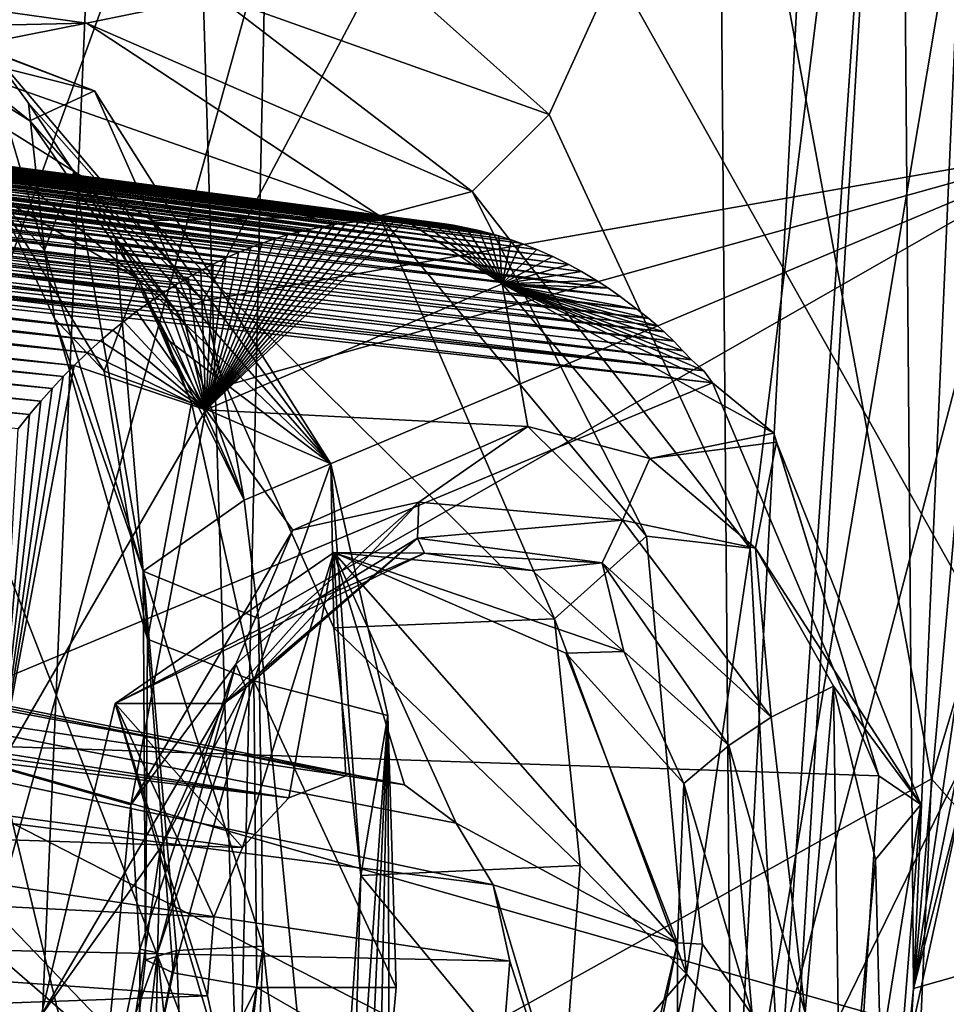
# Model space of a CAD drawing. Header units: metres. Extents: x -150 to 307, y -550 to 84.
# Tile 756 of 1056: x 236.64 to 238.59, y -20.94 to -18.86. Entities that reach past the tile are written whole.
import ezdxf

# ---------------------------------------------------------------- set-up
doc = ezdxf.new("R2010")
doc.units = ezdxf.units.M
doc.layers.add('solid_26006363', color=7, linetype='CONTINUOUS')

msp = doc.modelspace()

# ---------------------------------------------------------------- linework, layer by layer
at = {"layer": 'solid_26006363'}
for points in [[(226.778427, -17.64673, 937.837463), (229.176407, -9.081716, 939.973938), (243.263184, -22.325003, 947.232971)], [(229.176407, -9.081716, 939.973938), (244.751938, -16.872917, 948.559448), (243.263184, -22.325003, 947.232971)], [(238.494415, -17.443478, 914.624939), (238.893661, -12.406086, 914.589172), (238.523483, -20.902185, 915.09375)], [(238.893661, -12.406086, 914.589172), (239.235718, -12.895391, 915.028687), (238.523483, -20.902185, 915.09375)], [(239.235718, -12.895391, 915.028687), (239.664612, -13.191288, 915.556396), (238.523483, -20.902185, 915.09375)], [(240.501282, -13.166144, 916.543762), (240.507568, -20.3393, 917.314209), (238.523483, -20.902185, 915.09375)], [(240.077484, -13.269153, 916.049744), (240.501282, -13.166144, 916.543762), (238.523483, -20.902185, 915.09375)], [(239.664612, -13.191288, 915.556396), (240.077484, -13.269153, 916.049744), (238.523483, -20.902185, 915.09375)], [(234.093811, -19.326757, 944.574097), (236.862274, -16.922968, 946.482117), (235.26825, -13.390241, 945.670593)], [(236.872452, -13.690849, 920.05481), (237.273758, -13.498357, 920.518127), (237.103165, -21.27313, 921.180603)], [(238.561264, -20.460901, 922.813354), (237.103165, -21.27313, 921.180603), (237.273758, -13.498357, 920.518127)], [(238.828125, -19.571505, 923.026917), (238.561264, -20.460901, 922.813354), (237.273758, -13.498357, 920.518127)], [(239.205566, -18.907574, 923.409424), (238.828125, -19.571505, 923.026917), (237.273758, -13.498357, 920.518127)], [(239.281555, -18.813559, 923.491821), (239.205566, -18.907574, 923.409424), (237.273758, -13.498357, 920.518127)], [(234.983444, -15.823689, 918.048035), (236.872452, -13.690849, 920.05481), (237.103165, -21.27313, 921.180603)], [(238.090637, -15.332554, 924.04718), (236.04921, -16.328146, 921.66803), (235.961761, -21.182823, 922.150635)], [(236.356827, -21.591116, 922.672913), (238.090637, -15.332554, 924.04718), (235.961761, -21.182823, 922.150635)], [(236.356827, -21.591116, 922.672913), (238.140533, -21.423016, 924.79364), (238.090637, -15.332554, 924.04718)], [(238.434326, -15.866173, 924.523621), (238.090637, -15.332554, 924.04718), (238.140533, -21.423016, 924.79364)], [(236.193542, -18.541569, 915.43573), (236.563171, -18.907185, 915.987), (239.112671, -15.52525, 918.688904)], [(236.563171, -18.907185, 915.987), (237.028458, -19.455957, 916.699402), (239.112671, -15.52525, 918.688904)], [(238.886093, -19.128725, 918.818115), (239.112671, -15.52525, 918.688904), (237.028458, -19.455957, 916.699402)], [(239.621521, -15.789071, 926.0047), (239.034729, -16.09849, 925.295044), (238.140533, -21.423016, 924.79364)], [(238.654999, -20.371021, 925.29071), (239.621521, -15.789071, 926.0047), (238.140533, -21.423016, 924.79364)], [(234.852982, -18.929115, 918.260681), (234.983444, -15.823689, 918.048035), (237.103165, -21.27313, 921.180603)], [(239.034729, -16.09849, 925.295044), (238.434326, -15.866173, 924.523621), (238.140533, -21.423016, 924.79364)], [(240.537766, -16.318838, 948.74231), (236.862274, -16.922968, 946.482117), (238.915604, -20.570362, 947.52771)], [(234.093811, -19.326757, 944.574097), (236.555466, -24.098127, 945.817078), (236.862274, -16.922968, 946.482117)], [(236.555466, -24.098127, 945.817078), (238.915604, -20.570362, 947.52771), (236.862274, -16.922968, 946.482117)], [(237.398331, -18.743835, 913.534241), (238.494415, -17.443478, 914.624939), (237.756149, -19.063795, 913.980347)], [(238.179581, -19.976137, 914.578918), (237.756149, -19.063795, 913.980347), (238.494415, -17.443478, 914.624939)], [(237.91629, -27.037746, 915.370544), (238.494415, -17.443478, 914.624939), (238.523483, -20.902185, 915.09375)], [(238.241333, -21.122568, 914.803894), (238.494415, -17.443478, 914.624939), (237.91629, -27.037746, 915.370544)], [(238.241333, -21.122568, 914.803894), (238.179581, -19.976137, 914.578918), (238.494415, -17.443478, 914.624939)], [(222.933762, -25.20709, 934.411987), (226.778427, -17.64673, 937.837463), (239.24942, -32.170811, 943.65686)], [(226.778427, -17.64673, 937.837463), (243.263184, -22.325003, 947.232971), (239.24942, -32.170811, 943.65686)], [(236.891998, -19.410278, 915.102844), (236.592377, -19.234562, 915.547974), (236.055099, -18.693779, 914.743164)], [(236.663254, -19.07695, 914.746582), (236.891998, -19.410278, 915.102844), (236.055099, -18.693779, 914.743164)], [(236.389648, -18.856869, 914.357605), (236.663254, -19.07695, 914.746582), (236.055099, -18.693779, 914.743164)], [(236.79985, -19.014004, 914.40686), (236.389648, -18.856869, 914.357605), (236.103256, -18.750702, 913.587341)], [(236.79985, -19.014004, 914.40686), (236.103256, -18.750702, 913.587341), (236.277069, -18.882664, 913.799622)], [(237.057632, -18.814749, 913.268127), (237.398331, -18.743835, 913.534241), (237.756149, -19.063795, 913.980347)], [(236.782608, -18.872007, 913.270752), (236.086548, -19.009295, 912.484619), (236.422089, -18.820553, 912.54071)], [(236.782608, -18.872007, 913.270752), (236.422089, -18.820553, 912.54071), (237.057632, -18.814749, 913.268127)], [(236.782608, -18.872007, 913.270752), (237.057632, -18.814749, 913.268127), (237.594238, -19.22546, 913.951721)], [(237.594238, -19.22546, 913.951721), (237.057632, -18.814749, 913.268127), (237.756149, -19.063795, 913.980347)], [(236.79985, -19.014004, 914.40686), (236.663254, -19.07695, 914.746582), (236.389648, -18.856869, 914.357605)], [(236.277069, -18.882664, 913.799622), (236.086548, -19.009295, 912.484619), (236.782608, -18.872007, 913.270752)], [(236.277069, -18.882664, 913.799622), (236.782608, -18.872007, 913.270752), (237.399567, -19.277201, 914.053101)], [(236.277069, -18.882664, 913.799622), (237.399567, -19.277201, 914.053101), (236.920822, -19.28706, 914.579102)], [(236.79985, -19.014004, 914.40686), (236.277069, -18.882664, 913.799622), (236.920822, -19.28706, 914.579102)], [(237.594238, -19.22546, 913.951721), (237.399567, -19.277201, 914.053101), (236.782608, -18.872007, 913.270752)], [(236.563171, -18.907185, 915.987), (236.660507, -19.039711, 916.139709), (237.028458, -19.455957, 916.699402)], [(236.694519, -19.349518, 916.05481), (236.660507, -19.039711, 916.139709), (236.563171, -18.907185, 915.987)], [(236.694519, -19.349518, 916.05481), (236.563171, -18.907185, 915.987), (236.592377, -19.234562, 915.547974)], [(237.328415, -20.455095, 912.220825), (229.767319, -18.94462, 919.991333), (229.150009, -19.245508, 919.409485)], [(237.452042, -20.473913, 912.330994), (230.391418, -19.157742, 920.603943), (229.767319, -18.94462, 919.991333)], [(237.328415, -20.455095, 912.220825), (237.452042, -20.473913, 912.330994), (229.767319, -18.94462, 919.991333)], [(235.046951, -19.487452, 918.554504), (234.852982, -18.929115, 918.260681), (237.103165, -21.27313, 921.180603)], [(235.014023, -18.99077, 914.659302), (235.04837, -18.986954, 914.697388), (237.356277, -19.289038, 912.12561)], [(235.04837, -18.986954, 914.697388), (235.081451, -18.984573, 914.734253), (237.383133, -19.287117, 912.15387)], [(235.04837, -18.986954, 914.697388), (237.383133, -19.287117, 912.15387), (237.356277, -19.289038, 912.12561)], [(235.081451, -18.984573, 914.734253), (235.113312, -18.983479, 914.769958), (237.408356, -19.286163, 912.180481)], [(235.081451, -18.984573, 914.734253), (237.408356, -19.286163, 912.180481), (237.383133, -19.287117, 912.15387)], [(235.113312, -18.983479, 914.769958), (237.432175, -19.286018, 912.205688), (237.408356, -19.286163, 912.180481)], [(235.113312, -18.983479, 914.769958), (235.14386, -18.983524, 914.804321), (237.432175, -19.286018, 912.205688)], [(235.14386, -18.983524, 914.804321), (237.454788, -19.286552, 912.229675), (237.432175, -19.286018, 912.205688)], [(235.14386, -18.983524, 914.804321), (235.173279, -18.984581, 914.837524), (237.454788, -19.286552, 912.229675)], [(235.173279, -18.984581, 914.837524), (237.485703, -19.288345, 912.262573), (237.454788, -19.286552, 912.229675)], [(235.173279, -18.984581, 914.837524), (235.201569, -18.986532, 914.869629), (237.485703, -19.288345, 912.262573)], [(235.201569, -18.986532, 914.869629), (237.51178, -19.290815, 912.290466), (237.485703, -19.288345, 912.262573)], [(235.201569, -18.986532, 914.869629), (235.235336, -18.99007, 914.908142), (237.51178, -19.290815, 912.290466)], [(235.235336, -18.99007, 914.908142), (237.530975, -19.293194, 912.311035), (237.51178, -19.290815, 912.290466)], [(235.235336, -18.99007, 914.908142), (235.267563, -18.994682, 914.945007), (237.530975, -19.293194, 912.311035)], [(234.902359, -19.012602, 914.536804), (234.940994, -19.003416, 914.578979), (237.254929, -19.304735, 912.019958)], [(234.940994, -19.003416, 914.578979), (234.97818, -18.996206, 914.619751), (237.27916, -19.299767, 912.045105)], [(234.940994, -19.003416, 914.578979), (237.27916, -19.299767, 912.045105), (237.254929, -19.304735, 912.019958)], [(234.97818, -18.996206, 914.619751), (235.014023, -18.99077, 914.659302), (237.303619, -19.295528, 912.070557)], [(234.97818, -18.996206, 914.619751), (237.303619, -19.295528, 912.070557), (237.27916, -19.299767, 912.045105)], [(235.014023, -18.99077, 914.659302), (237.356277, -19.289038, 912.12561), (237.329285, -19.291914, 912.097351)], [(235.014023, -18.99077, 914.659302), (237.329285, -19.291914, 912.097351), (237.303619, -19.295528, 912.070557)], [(235.267563, -18.994682, 914.945007), (237.554962, -19.296844, 912.336792), (237.530975, -19.293194, 912.311035)], [(235.267563, -18.994682, 914.945007), (235.298187, -19.000196, 914.980286), (237.554962, -19.296844, 912.336792)], [(235.298187, -19.000196, 914.980286), (237.582031, -19.301872, 912.365967), (237.554962, -19.296844, 912.336792)], [(235.298187, -19.000196, 914.980286), (235.327408, -19.0065, 915.014038), (237.582031, -19.301872, 912.365967)], [(235.327408, -19.0065, 915.014038), (237.608185, -19.307665, 912.394287), (237.582031, -19.301872, 912.365967)], [(235.327408, -19.0065, 915.014038), (235.364182, -19.015913, 915.056702), (237.608185, -19.307665, 912.394287)], [(234.832443, -19.033627, 914.461182), (234.862076, -19.024017, 914.493164), (237.180283, -19.324881, 911.942993)], [(234.862076, -19.024017, 914.493164), (234.902359, -19.012602, 914.536804), (237.205551, -19.317242, 911.968933)], [(234.862076, -19.024017, 914.493164), (237.205551, -19.317242, 911.968933), (237.180283, -19.324881, 911.942993)], [(234.902359, -19.012602, 914.536804), (237.254929, -19.304735, 912.019958), (237.230072, -19.310631, 911.994263)], [(234.902359, -19.012602, 914.536804), (237.230072, -19.310631, 911.994263), (237.205551, -19.317242, 911.968933)], [(235.364182, -19.015913, 915.056702), (237.650452, -19.319016, 912.440186), (237.630478, -19.313341, 912.418457)], [(235.364182, -19.015913, 915.056702), (235.398712, -19.026289, 915.097046), (237.650452, -19.319016, 912.440186)], [(235.364182, -19.015913, 915.056702), (237.630478, -19.313341, 912.418457), (237.608185, -19.307665, 912.394287)], [(235.398712, -19.026289, 915.097046), (237.676483, -19.327259, 912.468628), (237.650452, -19.319016, 912.440186)], [(235.398712, -19.026289, 915.097046), (235.431076, -19.037411, 915.13501), (237.676483, -19.327259, 912.468628)], [(237.296982, -19.798908, 915.072449), (236.663254, -19.07695, 914.746582), (236.79985, -19.014004, 914.40686)], [(237.296982, -19.798908, 915.072449), (236.79985, -19.014004, 914.40686), (236.920822, -19.28706, 914.579102)], [(234.770706, -19.056957, 914.395081), (234.802017, -19.044565, 914.428467), (237.128204, -19.34333, 911.889771)], [(234.802017, -19.044565, 914.428467), (234.832443, -19.033627, 914.461182), (237.152161, -19.334391, 911.914185)], [(234.802017, -19.044565, 914.428467), (237.152161, -19.334391, 911.914185), (237.128204, -19.34333, 911.889771)], [(234.832443, -19.033627, 914.461182), (237.180283, -19.324881, 911.942993), (237.152161, -19.334391, 911.914185)], [(235.431076, -19.037411, 915.13501), (237.696762, -19.334372, 912.490845), (237.676483, -19.327259, 912.468628)], [(235.431076, -19.037411, 915.13501), (235.461487, -19.049129, 915.170837), (237.696762, -19.334372, 912.490845)], [(235.461487, -19.049129, 915.170837), (237.730316, -19.347506, 912.52771), (237.696762, -19.334372, 912.490845)], [(235.461487, -19.049129, 915.170837), (235.490005, -19.061291, 915.204651), (237.730316, -19.347506, 912.52771)], [(236.660507, -19.039711, 916.139709), (236.756332, -19.184772, 916.293091), (237.028458, -19.455957, 916.699402)], [(236.694519, -19.349518, 916.05481), (236.756332, -19.184772, 916.293091), (236.660507, -19.039711, 916.139709)], [(234.705673, -19.086472, 914.326111), (234.738541, -19.070913, 914.360901), (237.075729, -19.365646, 911.836487)], [(234.738541, -19.070913, 914.360901), (234.770706, -19.056957, 914.395081), (237.102402, -19.353832, 911.863525)], [(234.738541, -19.070913, 914.360901), (237.102402, -19.353832, 911.863525), (237.075729, -19.365646, 911.836487)], [(234.770706, -19.056957, 914.395081), (237.128204, -19.34333, 911.889771), (237.102402, -19.353832, 911.863525)], [(235.490005, -19.061291, 915.204651), (237.76387, -19.362413, 912.564758), (237.730316, -19.347506, 912.52771)], [(235.490005, -19.061291, 915.204651), (235.516785, -19.073771, 915.236572), (237.76387, -19.362413, 912.564758)], [(237.594238, -19.22546, 913.951721), (237.756149, -19.063795, 913.980347), (238.179581, -19.976137, 914.578918)], [(234.671982, -19.103796, 914.29071), (234.705673, -19.086472, 914.326111), (237.049194, -19.378397, 911.809692)], [(234.705673, -19.086472, 914.326111), (237.075729, -19.365646, 911.836487), (237.049194, -19.378397, 911.809692)], [(235.516785, -19.073771, 915.236572), (235.541946, -19.08647, 915.266663), (237.76387, -19.362413, 912.564758)], [(235.541946, -19.08647, 915.266663), (237.79747, -19.379213, 912.602051), (237.76387, -19.362413, 912.564758)], [(235.541946, -19.08647, 915.266663), (235.565567, -19.099277, 915.294983), (237.79747, -19.379213, 912.602051)], [(237.296982, -19.798908, 915.072449), (236.891998, -19.410278, 915.102844), (236.663254, -19.07695, 914.746582)], [(234.63736, -19.123085, 914.254517), (234.671982, -19.103796, 914.29071), (237.023132, -19.391895, 911.783508)], [(234.671982, -19.103796, 914.29071), (237.049194, -19.378397, 911.809692), (237.023132, -19.391895, 911.783508)], [(235.565567, -19.099277, 915.294983), (237.824478, -19.394114, 912.632202), (237.79747, -19.379213, 912.602051)], [(235.565567, -19.099277, 915.294983), (235.587784, -19.112125, 915.321838), (237.824478, -19.394114, 912.632202)], [(235.587784, -19.112125, 915.321838), (237.856094, -19.413143, 912.667664), (237.824478, -19.394114, 912.632202)], [(235.587784, -19.112125, 915.321838), (235.618652, -19.131298, 915.359192), (237.856094, -19.413143, 912.667664)], [(234.606247, -19.14172, 914.222229), (234.63736, -19.123085, 914.254517), (236.996658, -19.406626, 911.757019)], [(234.63736, -19.123085, 914.254517), (237.023132, -19.391895, 911.783508), (236.996658, -19.406626, 911.757019)], [(235.618652, -19.131298, 915.359192), (237.880997, -19.429354, 912.695679), (237.856094, -19.413143, 912.667664)], [(235.618652, -19.131298, 915.359192), (235.646805, -19.150169, 915.393555), (237.880997, -19.429354, 912.695679)], [(238.886093, -19.128725, 918.818115), (237.028458, -19.455957, 916.699402), (237.070892, -19.635277, 916.771179)], [(238.886093, -19.128725, 918.818115), (237.070892, -19.635277, 916.771179), (237.114319, -19.87496, 916.852173)], [(238.886093, -19.128725, 918.818115), (237.114319, -19.87496, 916.852173), (237.144363, -20.123688, 916.919373)], [(237.822266, -27.025383, 918.749756), (238.886093, -19.128725, 918.818115), (237.144363, -20.123688, 916.919373)], [(237.822266, -27.025383, 918.749756), (238.813461, -27.082321, 919.897339), (238.886093, -19.128725, 918.818115)], [(234.574539, -19.162033, 914.189453), (234.606247, -19.14172, 914.222229), (236.970428, -19.422247, 911.730835)], [(234.606247, -19.14172, 914.222229), (236.996658, -19.406626, 911.757019), (236.970428, -19.422247, 911.730835)], [(235.646805, -19.150169, 915.393555), (235.672531, -19.168579, 915.425049), (237.880997, -19.429354, 912.695679)], [(237.638657, -20.68441, 912.497253), (230.818054, -19.815119, 921.046692), (230.391418, -19.157742, 920.603943)], [(237.560913, -20.554415, 912.427979), (237.638657, -20.68441, 912.497253), (230.391418, -19.157742, 920.603943)], [(237.452042, -20.473913, 912.330994), (237.560913, -20.554415, 912.427979), (230.391418, -19.157742, 920.603943)], [(234.542236, -19.184118, 914.15625), (234.574539, -19.162033, 914.189453), (236.94519, -19.438267, 911.70575)], [(234.574539, -19.162033, 914.189453), (236.970428, -19.422247, 911.730835), (236.94519, -19.438267, 911.70575)], [(235.672531, -19.168579, 915.425049), (237.905579, -19.446411, 912.723511), (237.880997, -19.429354, 912.695679)], [(235.672531, -19.168579, 915.425049), (235.696106, -19.186453, 915.454102), (237.905579, -19.446411, 912.723511)], [(234.509354, -19.20808, 914.122742), (234.542236, -19.184118, 914.15625), (236.914597, -19.459017, 911.675537)], [(234.542236, -19.184118, 914.15625), (236.94519, -19.438267, 911.70575), (236.914597, -19.459017, 911.675537)], [(235.696106, -19.186453, 915.454102), (237.941254, -19.473001, 912.764038), (237.905579, -19.446411, 912.723511)], [(235.696106, -19.186453, 915.454102), (235.73764, -19.22032, 915.505493), (237.941254, -19.473001, 912.764038)], [(236.902069, -20.024029, 916.458679), (236.756332, -19.184772, 916.293091), (236.694519, -19.349518, 916.05481)], [(236.756332, -19.184772, 916.293091), (236.97287, -19.478872, 916.63269), (237.028458, -19.455957, 916.699402)], [(236.756332, -19.184772, 916.293091), (236.843201, -19.322422, 916.433411), (236.97287, -19.478872, 916.63269)], [(236.902069, -20.024029, 916.458679), (236.843201, -19.322422, 916.433411), (236.756332, -19.184772, 916.293091)], [(234.475922, -19.234032, 914.088867), (234.509354, -19.20808, 914.122742), (236.887939, -19.478344, 911.649353)], [(234.509354, -19.20808, 914.122742), (236.914597, -19.459017, 911.675537), (236.887939, -19.478344, 911.649353)], [(234.441818, -19.262217, 914.054565), (234.475922, -19.234032, 914.088867), (236.838089, -19.51775, 911.600647)], [(234.475922, -19.234032, 914.088867), (236.887939, -19.478344, 911.649353), (236.861038, -19.499063, 911.623047)], [(234.475922, -19.234032, 914.088867), (236.861038, -19.499063, 911.623047), (236.838089, -19.51775, 911.600647)], [(235.73764, -19.22032, 915.505493), (237.966232, -19.492954, 912.79248), (237.941254, -19.473001, 912.764038)], [(235.73764, -19.22032, 915.505493), (235.772705, -19.251562, 915.549316), (237.966232, -19.492954, 912.79248)], [(236.715454, -19.492937, 915.796082), (236.694519, -19.349518, 916.05481), (236.592377, -19.234562, 915.547974)], [(236.81987, -19.603771, 915.535645), (236.592377, -19.234562, 915.547974), (236.891998, -19.410278, 915.102844)], [(236.81987, -19.603771, 915.535645), (236.715454, -19.492937, 915.796082), (236.592377, -19.234562, 915.547974)], [(237.960953, -19.950539, 914.4552), (237.399567, -19.277201, 914.053101), (237.594238, -19.22546, 913.951721)], [(237.960953, -19.950539, 914.4552), (237.594238, -19.22546, 913.951721), (238.179581, -19.976137, 914.578918)], [(237.208862, -20.500929, 912.114319), (229.150009, -19.245508, 919.409485), (229.042404, -19.365938, 919.311279)], [(237.208862, -20.500929, 912.114319), (237.328415, -20.455095, 912.220825), (229.150009, -19.245508, 919.409485)], [(235.772705, -19.251562, 915.549316), (237.998734, -19.521276, 912.829773), (237.984589, -19.50856, 912.813477)], [(235.772705, -19.251562, 915.549316), (235.802261, -19.280283, 915.586548), (237.998734, -19.521276, 912.829773)], [(235.772705, -19.251562, 915.549316), (237.984589, -19.50856, 912.813477), (237.966232, -19.492954, 912.79248)], [(234.407181, -19.292679, 914.019958), (234.441818, -19.262217, 914.054565), (236.812378, -19.53981, 911.575684)], [(234.441818, -19.262217, 914.054565), (236.838089, -19.51775, 911.600647), (236.812378, -19.53981, 911.575684)], [(236.920822, -19.28706, 914.579102), (237.399567, -19.277201, 914.053101), (237.767578, -20.124901, 914.614014)], [(237.767578, -20.124901, 914.614014), (237.399567, -19.277201, 914.053101), (237.960953, -19.950539, 914.4552)], [(234.372375, -19.325268, 913.985535), (234.407181, -19.292679, 914.019958), (236.785034, -19.564619, 911.549377)], [(234.407181, -19.292679, 914.019958), (236.812378, -19.53981, 911.575684), (236.785034, -19.564619, 911.549377)], [(235.802261, -19.280283, 915.586548), (235.827148, -19.306486, 915.618164), (238.018723, -19.540676, 912.853027)], [(235.802261, -19.280283, 915.586548), (238.018723, -19.540676, 912.853027), (237.998734, -19.521276, 912.829773)], [(237.303177, -20.143435, 915.125183), (236.920822, -19.28706, 914.579102), (237.767578, -20.124901, 914.614014)], [(237.296982, -19.798908, 915.072449), (236.920822, -19.28706, 914.579102), (237.303177, -20.143435, 915.125183)], [(237.432175, -19.286018, 912.205688), (237.454788, -19.286552, 912.229675), (237.03389, -19.684855, 911.400024)], [(237.408356, -19.286163, 912.180481), (237.432175, -19.286018, 912.205688), (237.03389, -19.684855, 911.400024)], [(237.383133, -19.287117, 912.15387), (237.408356, -19.286163, 912.180481), (237.03389, -19.684855, 911.400024)], [(237.454788, -19.286552, 912.229675), (237.657852, -19.41991, 912.06189), (237.03389, -19.684855, 911.400024)], [(237.356277, -19.289038, 912.12561), (237.383133, -19.287117, 912.15387), (237.03389, -19.684855, 911.400024)], [(237.329285, -19.291914, 912.097351), (237.356277, -19.289038, 912.12561), (237.03389, -19.684855, 911.400024)], [(237.303619, -19.295528, 912.070557), (237.329285, -19.291914, 912.097351), (237.03389, -19.684855, 911.400024)], [(237.27916, -19.299767, 912.045105), (237.303619, -19.295528, 912.070557), (237.03389, -19.684855, 911.400024)], [(237.254929, -19.304735, 912.019958), (237.27916, -19.299767, 912.045105), (237.03389, -19.684855, 911.400024)], [(237.454788, -19.286552, 912.229675), (237.485703, -19.288345, 912.262573), (237.657852, -19.41991, 912.06189)], [(237.485703, -19.288345, 912.262573), (237.51178, -19.290815, 912.290466), (237.657852, -19.41991, 912.06189)], [(237.51178, -19.290815, 912.290466), (237.530975, -19.293194, 912.311035), (237.657852, -19.41991, 912.06189)], [(237.530975, -19.293194, 912.311035), (237.554962, -19.296844, 912.336792), (237.657852, -19.41991, 912.06189)], [(237.554962, -19.296844, 912.336792), (237.582031, -19.301872, 912.365967), (237.657852, -19.41991, 912.06189)], [(235.827148, -19.306486, 915.618164), (238.056091, -19.579561, 912.896729), (238.037674, -19.56078, 912.875427)], [(235.827148, -19.306486, 915.618164), (235.848572, -19.329327, 915.645447), (238.056091, -19.579561, 912.896729)], [(235.827148, -19.306486, 915.618164), (238.037674, -19.56078, 912.875427), (238.018723, -19.540676, 912.853027)], [(237.230072, -19.310631, 911.994263), (237.254929, -19.304735, 912.019958), (237.03389, -19.684855, 911.400024)], [(237.205551, -19.317242, 911.968933), (237.230072, -19.310631, 911.994263), (237.03389, -19.684855, 911.400024)], [(237.180283, -19.324881, 911.942993), (237.205551, -19.317242, 911.968933), (237.03389, -19.684855, 911.400024)], [(237.582031, -19.301872, 912.365967), (237.608185, -19.307665, 912.394287), (237.657852, -19.41991, 912.06189)], [(237.608185, -19.307665, 912.394287), (237.630478, -19.313341, 912.418457), (237.657852, -19.41991, 912.06189)], [(237.630478, -19.313341, 912.418457), (237.650452, -19.319016, 912.440186), (237.657852, -19.41991, 912.06189)], [(237.650452, -19.319016, 912.440186), (237.676483, -19.327259, 912.468628), (237.657852, -19.41991, 912.06189)], [(234.344589, -19.352743, 913.958252), (234.372375, -19.325268, 913.985535), (236.756714, -19.591879, 911.522217)], [(234.372375, -19.325268, 913.985535), (236.785034, -19.564619, 911.549377), (236.756714, -19.591879, 911.522217)], [(235.848572, -19.329327, 915.645447), (238.082123, -19.602983, 912.92572), (238.056091, -19.579561, 912.896729)], [(235.848572, -19.329327, 915.645447), (235.86734, -19.348839, 915.66925), (238.082123, -19.602983, 912.92572)], [(236.843201, -19.322422, 916.433411), (236.912491, -19.42252, 916.543335), (236.97287, -19.478872, 916.63269)], [(237.114319, -19.87496, 916.852173), (236.912491, -19.42252, 916.543335), (236.843201, -19.322422, 916.433411)], [(236.902069, -20.024029, 916.458679), (237.114319, -19.87496, 916.852173), (236.843201, -19.322422, 916.433411)], [(237.152161, -19.334391, 911.914185), (237.180283, -19.324881, 911.942993), (237.03389, -19.684855, 911.400024)], [(237.128204, -19.34333, 911.889771), (237.152161, -19.334391, 911.914185), (237.03389, -19.684855, 911.400024)], [(237.676483, -19.327259, 912.468628), (237.696762, -19.334372, 912.490845), (237.657852, -19.41991, 912.06189)], [(237.696762, -19.334372, 912.490845), (237.730316, -19.347506, 912.52771), (237.657852, -19.41991, 912.06189)], [(234.317032, -19.381348, 913.931335), (234.344589, -19.352743, 913.958252), (236.733765, -19.615204, 911.500366)], [(234.344589, -19.352743, 913.958252), (236.756714, -19.591879, 911.522217), (236.733765, -19.615204, 911.500366)], [(235.86734, -19.348839, 915.66925), (235.883301, -19.366323, 915.689636), (238.082123, -19.602983, 912.92572)], [(236.902069, -20.024029, 916.458679), (236.694519, -19.349518, 916.05481), (236.715454, -19.492937, 915.796082)], [(237.102402, -19.353832, 911.863525), (237.128204, -19.34333, 911.889771), (237.03389, -19.684855, 911.400024)], [(237.075729, -19.365646, 911.836487), (237.102402, -19.353832, 911.863525), (237.03389, -19.684855, 911.400024)], [(237.730316, -19.347506, 912.52771), (237.76387, -19.362413, 912.564758), (237.657852, -19.41991, 912.06189)], [(237.76387, -19.362413, 912.564758), (237.79747, -19.379213, 912.602051), (237.657852, -19.41991, 912.06189)], [(237.208862, -20.500929, 912.114319), (229.042404, -19.365938, 919.311279), (228.945587, -19.502954, 919.224182)], [(234.289551, -19.411289, 913.904785), (234.317032, -19.381348, 913.931335), (236.710709, -19.639797, 911.478455)], [(234.317032, -19.381348, 913.931335), (236.733765, -19.615204, 911.500366), (236.710709, -19.639797, 911.478455)], [(235.883301, -19.366323, 915.689636), (238.100342, -19.628368, 912.948303), (238.082123, -19.602983, 912.92572)], [(235.883301, -19.366323, 915.689636), (235.89563, -19.384096, 915.705933), (238.100342, -19.628368, 912.948303)], [(237.023132, -19.391895, 911.783508), (237.049194, -19.378397, 911.809692), (237.03389, -19.684855, 911.400024)], [(237.049194, -19.378397, 911.809692), (237.075729, -19.365646, 911.836487), (237.03389, -19.684855, 911.400024)], [(237.79747, -19.379213, 912.602051), (237.824478, -19.394114, 912.632202), (237.657852, -19.41991, 912.06189)], [(236.291122, -20.382496, 916.286926), (238.100342, -19.628368, 912.948303), (235.89563, -19.384096, 915.705933)], [(236.996658, -19.406626, 911.757019), (237.023132, -19.391895, 911.783508), (237.03389, -19.684855, 911.400024)], [(237.824478, -19.394114, 912.632202), (237.856094, -19.413143, 912.667664), (237.657852, -19.41991, 912.06189)], [(234.262115, -19.442629, 913.878418), (234.289551, -19.411289, 913.904785), (236.686859, -19.66651, 911.455994)], [(234.289551, -19.411289, 913.904785), (236.710709, -19.639797, 911.478455), (236.686859, -19.66651, 911.455994)], [(237.003616, -19.670147, 915.296509), (236.81987, -19.603771, 915.535645), (236.891998, -19.410278, 915.102844)], [(236.951309, -19.535818, 915.203186), (237.003616, -19.670147, 915.296509), (236.891998, -19.410278, 915.102844)], [(237.296982, -19.798908, 915.072449), (236.951309, -19.535818, 915.203186), (236.891998, -19.410278, 915.102844)], [(237.114319, -19.87496, 916.852173), (236.97287, -19.478872, 916.63269), (236.912491, -19.42252, 916.543335)], [(236.94519, -19.438267, 911.70575), (236.970428, -19.422247, 911.730835), (237.03389, -19.684855, 911.400024)], [(236.970428, -19.422247, 911.730835), (236.996658, -19.406626, 911.757019), (237.03389, -19.684855, 911.400024)], [(237.657852, -19.41991, 912.06189), (237.711472, -19.719728, 911.973083), (237.03389, -19.684855, 911.400024)], [(237.856094, -19.413143, 912.667664), (237.880997, -19.429354, 912.695679), (237.657852, -19.41991, 912.06189)], [(237.657852, -19.41991, 912.06189), (237.968063, -19.78751, 912.269958), (237.711472, -19.719728, 911.973083)], [(238.229156, -19.734026, 912.747314), (237.968063, -19.78751, 912.269958), (237.657852, -19.41991, 912.06189)], [(238.100342, -19.628368, 912.948303), (238.229156, -19.734026, 912.747314), (237.657852, -19.41991, 912.06189)], [(238.082123, -19.602983, 912.92572), (238.100342, -19.628368, 912.948303), (237.657852, -19.41991, 912.06189)], [(238.056091, -19.579561, 912.896729), (238.082123, -19.602983, 912.92572), (237.657852, -19.41991, 912.06189)], [(238.037674, -19.56078, 912.875427), (238.056091, -19.579561, 912.896729), (237.657852, -19.41991, 912.06189)], [(238.018723, -19.540676, 912.853027), (238.037674, -19.56078, 912.875427), (237.657852, -19.41991, 912.06189)], [(237.998734, -19.521276, 912.829773), (238.018723, -19.540676, 912.853027), (237.657852, -19.41991, 912.06189)], [(237.984589, -19.50856, 912.813477), (237.998734, -19.521276, 912.829773), (237.657852, -19.41991, 912.06189)], [(237.966232, -19.492954, 912.79248), (237.984589, -19.50856, 912.813477), (237.657852, -19.41991, 912.06189)], [(237.941254, -19.473001, 912.764038), (237.966232, -19.492954, 912.79248), (237.657852, -19.41991, 912.06189)], [(237.905579, -19.446411, 912.723511), (237.941254, -19.473001, 912.764038), (237.657852, -19.41991, 912.06189)], [(237.880997, -19.429354, 912.695679), (237.905579, -19.446411, 912.723511), (237.657852, -19.41991, 912.06189)], [(234.234909, -19.475254, 913.852539), (234.262115, -19.442629, 913.878418), (236.662674, -19.695036, 911.43335)], [(234.262115, -19.442629, 913.878418), (236.686859, -19.66651, 911.455994), (236.662674, -19.695036, 911.43335)], [(236.914597, -19.459017, 911.675537), (236.94519, -19.438267, 911.70575), (237.03389, -19.684855, 911.400024)], [(236.887939, -19.478344, 911.649353), (236.914597, -19.459017, 911.675537), (237.03389, -19.684855, 911.400024)], [(237.070892, -19.635277, 916.771179), (237.028458, -19.455957, 916.699402), (236.97287, -19.478872, 916.63269)], [(234.234909, -19.475254, 913.852539), (236.662674, -19.695036, 911.43335), (236.638718, -19.724747, 911.411072)], [(236.861038, -19.499063, 911.623047), (236.887939, -19.478344, 911.649353), (237.03389, -19.684855, 911.400024)], [(237.114319, -19.87496, 916.852173), (237.070892, -19.635277, 916.771179), (236.97287, -19.478872, 916.63269)], [(228.668747, -20.328327, 918.995483), (237.111145, -20.605307, 912.027283), (228.945587, -19.502954, 919.224182)], [(237.111145, -20.605307, 912.027283), (237.208862, -20.500929, 912.114319), (228.945587, -19.502954, 919.224182)], [(236.74295, -21.094467, 920.733337), (235.046951, -19.487452, 918.554504), (237.103165, -21.27313, 921.180603)], [(236.74295, -21.094467, 920.733337), (235.147537, -20.093496, 918.749695), (235.046951, -19.487452, 918.554504)], [(236.910904, -20.167252, 915.981689), (236.715454, -19.492937, 915.796082), (236.81987, -19.603771, 915.535645)], [(236.910904, -20.167252, 915.981689), (236.902069, -20.024029, 916.458679), (236.715454, -19.492937, 915.796082)], [(236.838089, -19.51775, 911.600647), (236.861038, -19.499063, 911.623047), (237.03389, -19.684855, 911.400024)], [(236.812378, -19.53981, 911.575684), (236.838089, -19.51775, 911.600647), (237.03389, -19.684855, 911.400024)], [(236.785034, -19.564619, 911.549377), (236.812378, -19.53981, 911.575684), (237.03389, -19.684855, 911.400024)], [(237.296982, -19.798908, 915.072449), (237.003616, -19.670147, 915.296509), (236.951309, -19.535818, 915.203186)], [(236.756714, -19.591879, 911.522217), (236.785034, -19.564619, 911.549377), (237.03389, -19.684855, 911.400024)], [(238.907791, -20.851761, 923.087524), (238.561264, -20.460901, 922.813354), (238.828125, -19.571505, 923.026917)], [(236.756714, -19.591879, 911.522217), (237.03389, -19.684855, 911.400024), (236.598053, -20.43635, 911.018738)], [(236.733765, -19.615204, 911.500366), (236.756714, -19.591879, 911.522217), (236.598053, -20.43635, 911.018738)], [(236.910904, -20.167252, 915.981689), (236.81987, -19.603771, 915.535645), (237.003616, -19.670147, 915.296509)], [(238.450607, -20.454691, 913.403931), (238.100342, -19.628368, 912.948303), (236.291122, -20.382496, 916.286926)], [(236.710709, -19.639797, 911.478455), (236.733765, -19.615204, 911.500366), (236.598053, -20.43635, 911.018738)], [(238.450607, -20.454691, 913.403931), (238.229156, -19.734026, 912.747314), (238.100342, -19.628368, 912.948303)], [(236.686859, -19.66651, 911.455994), (236.710709, -19.639797, 911.478455), (236.598053, -20.43635, 911.018738)], [(236.662674, -19.695036, 911.43335), (236.686859, -19.66651, 911.455994), (236.598053, -20.43635, 911.018738)], [(237.134735, -20.255169, 915.581238), (236.910904, -20.167252, 915.981689), (237.003616, -19.670147, 915.296509)], [(237.296982, -19.798908, 915.072449), (237.134735, -20.255169, 915.581238), (237.003616, -19.670147, 915.296509)], [(237.03389, -19.684855, 911.400024), (236.876251, -20.5159, 911.150452), (236.598053, -20.43635, 911.018738)], [(237.03389, -19.684855, 911.400024), (237.216705, -19.938311, 911.449646), (236.876251, -20.5159, 911.150452)], [(237.03389, -19.684855, 911.400024), (237.711472, -19.719728, 911.973083), (237.216705, -19.938311, 911.449646)], [(236.638718, -19.724747, 911.411072), (236.662674, -19.695036, 911.43335), (236.598053, -20.43635, 911.018738)], [(237.216705, -19.938311, 911.449646), (237.711472, -19.719728, 911.973083), (237.482239, -19.879438, 911.737915)], [(237.711472, -19.719728, 911.973083), (237.91098, -19.917259, 912.223083), (237.482239, -19.879438, 911.737915)], [(237.711472, -19.719728, 911.973083), (237.968063, -19.78751, 912.269958), (237.91098, -19.917259, 912.223083)], [(238.235229, -19.753086, 912.724365), (237.968063, -19.78751, 912.269958), (238.229156, -19.734026, 912.747314)], [(238.450607, -20.454691, 913.403931), (238.235229, -19.753086, 912.724365), (238.229156, -19.734026, 912.747314)], [(238.235229, -19.753086, 912.724365), (238.190491, -19.976112, 912.545288), (237.968063, -19.78751, 912.269958)], [(238.538391, -20.514896, 913.16925), (238.190491, -19.976112, 912.545288), (238.235229, -19.753086, 912.724365)], [(238.538391, -20.514896, 913.16925), (238.235229, -19.753086, 912.724365), (238.450607, -20.454691, 913.403931)], [(237.968063, -19.78751, 912.269958), (238.190491, -19.976112, 912.545288), (237.91098, -19.917259, 912.223083)], [(237.673523, -20.844372, 912.52832), (230.907578, -20.701571, 921.174683), (230.818054, -19.815119, 921.046692)], [(237.638657, -20.68441, 912.497253), (237.673523, -20.844372, 912.52832), (230.818054, -19.815119, 921.046692)], [(237.416916, -20.328051, 915.278687), (237.134735, -20.255169, 915.581238), (237.296982, -19.798908, 915.072449)], [(237.296982, -19.798908, 915.072449), (237.303177, -20.143435, 915.125183), (237.360397, -20.664354, 915.260437)], [(237.416916, -20.328051, 915.278687), (237.296982, -19.798908, 915.072449), (237.360397, -20.664354, 915.260437)], [(237.144363, -20.123688, 916.919373), (237.114319, -19.87496, 916.852173), (236.902069, -20.024029, 916.458679)], [(237.117813, -20.269112, 911.419922), (237.09729, -20.219801, 911.35498), (237.482239, -19.879438, 911.737915)], [(237.216705, -19.938311, 911.449646), (237.482239, -19.879438, 911.737915), (237.09729, -20.219801, 911.35498)], [(237.479141, -19.954937, 911.783325), (237.117813, -20.269112, 911.419922), (237.482239, -19.879438, 911.737915)], [(237.479141, -19.954937, 911.783325), (237.482239, -19.879438, 911.737915), (237.91098, -19.917259, 912.223083)], [(237.867828, -20.006487, 912.235413), (237.479141, -19.954937, 911.783325), (237.91098, -19.917259, 912.223083)], [(237.867828, -20.006487, 912.235413), (237.91098, -19.917259, 912.223083), (238.22345, -20.331749, 912.630249)], [(238.190491, -19.976112, 912.545288), (238.22345, -20.331749, 912.630249), (237.91098, -19.917259, 912.223083)], [(236.876251, -20.5159, 911.150452), (237.216705, -19.938311, 911.449646), (237.09729, -20.219801, 911.35498)], [(237.479141, -19.954937, 911.783325), (237.266342, -20.084929, 911.721008), (237.071915, -20.302776, 911.53125)], [(237.117813, -20.269112, 911.419922), (237.479141, -19.954937, 911.783325), (237.071915, -20.302776, 911.53125)], [(237.479141, -19.954937, 911.783325), (237.49411, -19.986233, 911.968933), (237.266342, -20.084929, 911.721008)], [(237.867828, -20.006487, 912.235413), (237.49411, -19.986233, 911.968933), (237.479141, -19.954937, 911.783325)], [(237.767578, -20.124901, 914.614014), (237.960953, -19.950539, 914.4552), (238.0457, -20.871555, 914.691345)], [(238.0457, -20.871555, 914.691345), (237.960953, -19.950539, 914.4552), (238.179581, -19.976137, 914.578918)], [(238.0457, -20.871555, 914.691345), (238.179581, -19.976137, 914.578918), (238.241333, -21.122568, 914.803894)], [(238.354538, -20.265926, 912.769165), (238.22345, -20.331749, 912.630249), (238.190491, -19.976112, 912.545288)], [(238.538391, -20.514896, 913.16925), (238.354538, -20.265926, 912.769165), (238.190491, -19.976112, 912.545288)], [(236.842896, -20.302776, 911.788269), (237.303375, -19.985394, 912.198547), (237.111145, -20.605307, 912.027283)], [(237.49411, -19.986233, 911.968933), (237.303375, -19.985394, 912.198547), (236.842896, -20.302776, 911.788269)], [(237.266342, -20.084929, 911.721008), (237.49411, -19.986233, 911.968933), (236.842896, -20.302776, 911.788269)], [(237.303375, -19.985394, 912.198547), (237.208862, -20.500929, 912.114319), (237.111145, -20.605307, 912.027283)], [(237.303375, -19.985394, 912.198547), (237.328415, -20.455095, 912.220825), (237.208862, -20.500929, 912.114319)], [(237.303375, -19.985394, 912.198547), (237.560913, -20.554415, 912.427979), (237.452042, -20.473913, 912.330994)], [(237.303375, -19.985394, 912.198547), (238.026428, -20.805952, 912.842773), (237.560913, -20.554415, 912.427979)], [(237.303375, -19.985394, 912.198547), (237.452042, -20.473913, 912.330994), (237.328415, -20.455095, 912.220825)], [(237.303375, -19.985394, 912.198547), (237.791672, -20.196688, 912.633606), (238.026428, -20.805952, 912.842773)], [(237.913635, -20.192986, 912.490906), (237.791672, -20.196688, 912.633606), (237.303375, -19.985394, 912.198547)], [(237.720627, -20.022818, 912.238464), (237.913635, -20.192986, 912.490906), (237.303375, -19.985394, 912.198547)], [(237.49411, -19.986233, 911.968933), (237.720627, -20.022818, 912.238464), (237.303375, -19.985394, 912.198547)], [(237.867828, -20.006487, 912.235413), (237.720627, -20.022818, 912.238464), (237.49411, -19.986233, 911.968933)], [(236.906738, -20.841972, 916.375183), (236.902069, -20.024029, 916.458679), (236.910904, -20.167252, 915.981689)], [(237.154663, -20.812819, 917.023865), (237.144363, -20.123688, 916.919373), (236.902069, -20.024029, 916.458679)], [(236.972305, -20.82246, 916.720825), (237.154663, -20.812819, 917.023865), (236.902069, -20.024029, 916.458679)], [(236.906738, -20.841972, 916.375183), (236.972305, -20.82246, 916.720825), (236.902069, -20.024029, 916.458679)], [(237.867828, -20.006487, 912.235413), (237.913635, -20.192986, 912.490906), (237.720627, -20.022818, 912.238464)], [(238.134354, -20.390842, 912.600159), (237.913635, -20.192986, 912.490906), (237.867828, -20.006487, 912.235413)], [(238.134354, -20.390842, 912.600159), (237.867828, -20.006487, 912.235413), (238.22345, -20.331749, 912.630249)], [(237.071915, -20.302776, 911.53125), (237.266342, -20.084929, 911.721008), (236.842896, -20.302776, 911.788269)], [(236.74295, -21.094467, 920.733337), (235.073257, -21.342073, 918.836609), (235.147537, -20.093496, 918.749695)], [(237.822266, -27.025383, 918.749756), (237.144363, -20.123688, 916.919373), (237.154663, -20.812819, 917.023865)], [(237.303177, -20.143435, 915.125183), (237.767578, -20.124901, 914.614014), (237.821533, -20.64349, 914.758362)], [(237.821533, -20.64349, 914.758362), (237.767578, -20.124901, 914.614014), (238.0457, -20.871555, 914.691345)], [(237.360397, -20.664354, 915.260437), (237.303177, -20.143435, 915.125183), (237.821533, -20.64349, 914.758362)], [(236.965073, -20.868954, 916.028748), (236.906738, -20.841972, 916.375183), (236.910904, -20.167252, 915.981689)], [(236.965073, -20.868954, 916.028748), (236.910904, -20.167252, 915.981689), (237.134735, -20.255169, 915.581238)], [(237.913635, -20.192986, 912.490906), (238.039688, -20.471096, 912.683167), (237.791672, -20.196688, 912.633606)], [(238.039688, -20.471096, 912.683167), (238.026428, -20.805952, 912.842773), (237.791672, -20.196688, 912.633606)], [(238.134354, -20.390842, 912.600159), (238.039688, -20.471096, 912.683167), (237.913635, -20.192986, 912.490906)], [(236.895218, -20.819263, 911.213867), (236.876251, -20.5159, 911.150452), (237.09729, -20.219801, 911.35498)], [(236.931778, -20.827293, 911.293945), (236.895218, -20.819263, 911.213867), (237.09729, -20.219801, 911.35498)], [(236.931778, -20.827293, 911.293945), (237.09729, -20.219801, 911.35498), (237.117813, -20.269112, 911.419922)], [(236.93869, -20.606508, 911.427856), (236.931778, -20.827293, 911.293945), (237.117813, -20.269112, 911.419922)], [(236.93869, -20.606508, 911.427856), (237.117813, -20.269112, 911.419922), (237.071915, -20.302776, 911.53125)], [(237.141083, -20.900192, 915.723389), (236.965073, -20.868954, 916.028748), (237.134735, -20.255169, 915.581238)], [(237.434311, -20.900192, 915.376404), (237.141083, -20.900192, 915.723389), (237.134735, -20.255169, 915.581238)], [(237.416916, -20.328051, 915.278687), (237.434311, -20.900192, 915.376404), (237.134735, -20.255169, 915.581238)], [(238.354538, -20.265926, 912.769165), (238.295151, -20.953024, 912.796509), (238.22345, -20.331749, 912.630249)], [(238.354538, -20.265926, 912.769165), (238.370987, -21.394094, 912.944092), (238.295151, -20.953024, 912.796509)], [(238.354538, -20.265926, 912.769165), (238.443588, -20.630699, 912.919373), (238.370987, -21.394094, 912.944092)], [(238.538391, -20.514896, 913.16925), (238.443588, -20.630699, 912.919373), (238.354538, -20.265926, 912.769165)], [(236.687393, -20.959023, 911.649719), (236.842896, -20.302776, 911.788269), (237.072479, -21.077579, 911.992798)], [(237.071915, -20.302776, 911.53125), (236.842896, -20.302776, 911.788269), (236.687393, -20.959023, 911.649719)], [(236.93869, -20.606508, 911.427856), (237.071915, -20.302776, 911.53125), (236.687393, -20.959023, 911.649719)], [(236.842896, -20.302776, 911.788269), (237.111145, -20.605307, 912.027283), (237.050964, -20.752106, 911.973633)], [(236.842896, -20.302776, 911.788269), (237.050964, -20.752106, 911.973633), (237.037613, -20.917686, 911.961731)], [(236.842896, -20.302776, 911.788269), (237.037613, -20.917686, 911.961731), (237.072479, -21.077579, 911.992798)], [(237.050964, -20.752106, 911.973633), (237.111145, -20.605307, 912.027283), (228.668747, -20.328327, 918.995483)], [(237.037613, -20.917686, 911.961731), (228.668747, -20.328327, 918.995483), (228.758255, -21.214779, 919.123474)], [(237.037613, -20.917686, 911.961731), (237.050964, -20.752106, 911.973633), (228.668747, -20.328327, 918.995483)], [(237.416916, -20.328051, 915.278687), (237.360397, -20.664354, 915.260437), (237.333908, -21.522997, 915.350342)], [(237.416916, -20.328051, 915.278687), (237.333908, -21.522997, 915.350342), (237.369812, -21.371614, 915.369385)], [(237.416916, -20.328051, 915.278687), (237.369812, -21.371614, 915.369385), (237.398468, -21.217369, 915.380005)], [(237.416916, -20.328051, 915.278687), (237.398468, -21.217369, 915.380005), (237.419952, -21.06024, 915.382324)], [(237.416916, -20.328051, 915.278687), (237.419952, -21.06024, 915.382324), (237.434311, -20.900192, 915.376404)], [(238.134354, -20.390842, 912.600159), (238.22345, -20.331749, 912.630249), (238.295151, -20.953024, 912.796509)], [(238.110901, -27.428457, 915.656067), (238.523483, -20.902185, 915.09375), (240.507568, -20.3393, 917.314209)], [(238.202591, -29.530354, 916.145081), (238.110901, -27.428457, 915.656067), (240.507568, -20.3393, 917.314209)], [(238.685898, -28.569775, 916.505554), (238.202591, -29.530354, 916.145081), (240.507568, -20.3393, 917.314209)], [(238.52739, -20.954184, 925.206543), (238.654999, -20.371021, 925.29071), (238.140533, -21.423016, 924.79364)], [(244.274139, -20.961672, 920.485229), (238.654999, -20.371021, 925.29071), (238.52739, -20.954184, 925.206543)], [(238.386475, -21.457439, 913.439087), (236.291122, -20.382496, 916.286926), (236.196136, -21.566233, 916.345032)], [(238.386475, -21.457439, 913.439087), (238.450607, -20.454691, 913.403931), (236.291122, -20.382496, 916.286926)], [(238.183838, -20.957188, 912.745544), (238.039688, -20.471096, 912.683167), (238.134354, -20.390842, 912.600159)], [(238.183838, -20.957188, 912.745544), (238.134354, -20.390842, 912.600159), (238.295151, -20.953024, 912.796509)], [(236.598053, -20.43635, 911.018738), (236.802399, -21.280851, 911.176758), (236.520874, -21.379002, 911.066895)], [(236.598053, -20.43635, 911.018738), (236.876251, -20.5159, 911.150452), (236.802399, -21.280851, 911.176758)], [(238.538391, -20.514896, 913.16925), (238.450607, -20.454691, 913.403931), (238.386475, -21.457439, 913.439087)], [(238.561264, -20.460901, 922.813354), (238.504166, -21.752953, 922.913391), (237.103165, -21.27313, 921.180603)], [(238.039688, -20.471096, 912.683167), (238.078827, -20.809103, 912.784363), (238.026428, -20.805952, 912.842773)], [(238.183838, -20.957188, 912.745544), (238.078827, -20.809103, 912.784363), (238.039688, -20.471096, 912.683167)], [(238.907791, -20.851761, 923.087524), (238.504166, -21.752953, 922.913391), (238.561264, -20.460901, 922.813354)], [(236.895218, -20.819263, 911.213867), (236.802399, -21.280851, 911.176758), (236.876251, -20.5159, 911.150452)], [(238.464264, -21.445549, 913.215149), (238.538391, -20.514896, 913.16925), (238.386475, -21.457439, 913.439087)], [(238.464264, -21.445549, 913.215149), (238.443588, -20.630699, 912.919373), (238.538391, -20.514896, 913.16925)], [(238.026428, -20.805952, 912.842773), (237.638657, -20.68441, 912.497253), (237.560913, -20.554415, 912.427979)], [(236.555466, -24.098127, 945.817078), (239.564453, -28.828358, 947.335693), (238.915604, -20.570362, 947.52771)], [(236.93869, -20.606508, 911.427856), (236.687393, -20.959023, 911.649719), (236.886551, -20.953543, 911.425476)], [(236.93869, -20.606508, 911.427856), (236.886551, -20.953543, 911.425476), (236.931778, -20.827293, 911.293945)], [(237.360397, -20.664354, 915.260437), (237.821533, -20.64349, 914.758362), (237.782547, -21.176308, 914.798279)], [(237.782547, -21.176308, 914.798279), (237.821533, -20.64349, 914.758362), (238.0457, -20.871555, 914.691345)], [(238.464264, -21.445549, 913.215149), (238.370987, -21.394094, 912.944092), (238.443588, -20.630699, 912.919373)], [(237.32399, -21.190308, 915.292175), (237.360397, -20.664354, 915.260437), (237.782547, -21.176308, 914.798279)], [(237.333908, -21.522997, 915.350342), (237.360397, -20.664354, 915.260437), (237.32399, -21.190308, 915.292175)], [(237.870911, -21.4622, 912.704163), (237.673523, -20.844372, 912.52832), (237.638657, -20.68441, 912.497253)], [(238.026428, -20.805952, 912.842773), (237.870911, -21.4622, 912.704163), (237.638657, -20.68441, 912.497253)], [(237.599976, -21.156633, 912.462769), (230.630661, -21.526936, 920.946045), (230.907578, -20.701571, 921.174683)], [(237.660126, -21.009953, 912.516357), (237.599976, -21.156633, 912.462769), (230.907578, -20.701571, 921.174683)], [(237.673523, -20.844372, 912.52832), (237.660126, -21.009953, 912.516357), (230.907578, -20.701571, 921.174683)], [(237.89415, -21.4622, 912.678101), (237.870911, -21.4622, 912.704163), (238.026428, -20.805952, 912.842773)], [(238.027512, -21.157187, 912.781921), (237.89415, -21.4622, 912.678101), (238.026428, -20.805952, 912.842773)], [(238.078827, -20.809103, 912.784363), (238.027512, -21.157187, 912.781921), (238.026428, -20.805952, 912.842773)], [(238.183838, -20.957188, 912.745544), (238.027512, -21.157187, 912.781921), (238.078827, -20.809103, 912.784363)], [(236.895218, -20.819263, 911.213867), (236.894455, -21.155834, 911.260742), (236.802399, -21.280851, 911.176758)], [(236.817291, -21.604189, 916.59137), (236.972305, -20.82246, 916.720825), (236.906738, -20.841972, 916.375183)], [(236.817291, -21.604189, 916.59137), (237.008408, -21.729372, 916.984863), (236.972305, -20.82246, 916.720825)], [(236.857468, -27.669777, 917.772644), (237.822266, -27.025383, 918.749756), (237.154663, -20.812819, 917.023865)], [(237.008408, -21.729372, 916.984863), (236.857468, -27.669777, 917.772644), (237.154663, -20.812819, 917.023865)], [(236.886551, -20.953543, 911.425476), (236.924301, -21.290915, 911.526184), (236.931778, -20.827293, 911.293945)], [(236.931778, -20.827293, 911.293945), (236.894455, -21.155834, 911.260742), (236.895218, -20.819263, 911.213867)], [(236.931778, -20.827293, 911.293945), (236.99292, -21.400764, 911.453247), (236.894455, -21.155834, 911.260742)], [(236.924301, -21.290915, 911.526184), (236.99292, -21.400764, 911.453247), (236.931778, -20.827293, 911.293945)], [(237.008408, -21.729372, 916.984863), (237.154663, -20.812819, 917.023865), (236.972305, -20.82246, 916.720825)], [(236.817291, -21.604189, 916.59137), (236.906738, -20.841972, 916.375183), (236.823975, -21.531828, 916.117249)], [(236.823975, -21.531828, 916.117249), (236.906738, -20.841972, 916.375183), (236.965073, -20.868954, 916.028748)], [(237.870911, -21.4622, 912.704163), (237.660126, -21.009953, 912.516357), (237.673523, -20.844372, 912.52832)], [(238.907791, -20.851761, 923.087524), (238.917145, -21.926336, 923.261841), (238.504166, -21.752953, 922.913391)], [(236.823975, -21.531828, 916.117249), (236.965073, -20.868954, 916.028748), (237.141083, -20.900192, 915.723389)], [(237.782547, -21.176308, 914.798279), (238.0457, -20.871555, 914.691345), (237.851852, -21.798716, 914.612976)], [(237.851852, -21.798716, 914.612976), (238.0457, -20.871555, 914.691345), (238.241333, -21.122568, 914.803894)], [(236.823975, -21.531828, 916.117249), (237.141083, -20.900192, 915.723389), (237.123611, -21.057695, 915.734497)], [(237.123611, -21.057695, 915.734497), (237.141083, -20.900192, 915.723389), (237.419952, -21.06024, 915.382324)], [(237.419952, -21.06024, 915.382324), (237.141083, -20.900192, 915.723389), (237.434311, -20.900192, 915.376404)], [(237.91629, -27.037746, 915.370544), (238.523483, -20.902185, 915.09375), (238.110901, -27.428457, 915.656067)], [(237.072479, -21.077579, 911.992798), (237.037613, -20.917686, 911.961731), (228.758255, -21.214779, 919.123474)]]:
    msp.add_3dface(points, dxfattribs=at)

doc.saveas('drawing.dxf')
